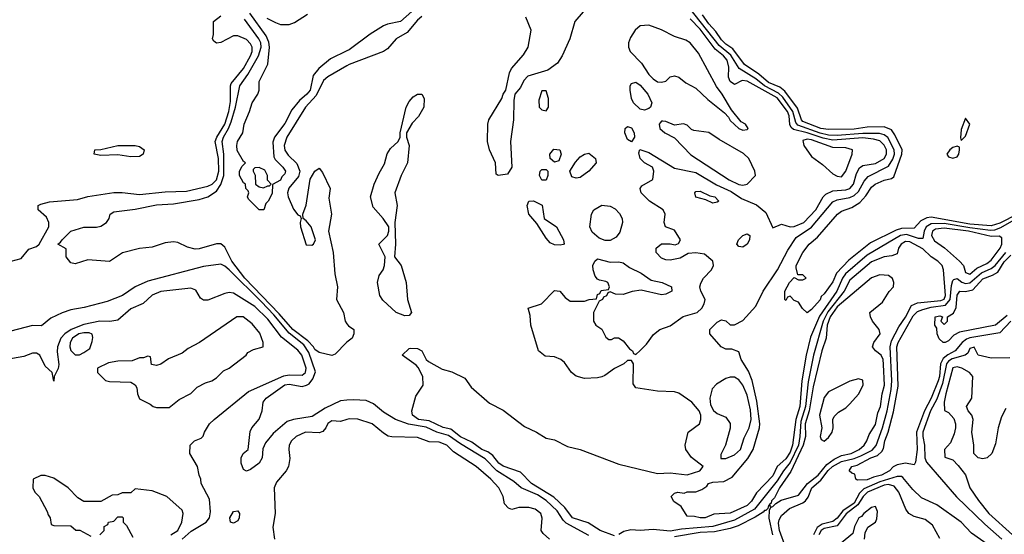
# Model space of a CAD drawing. Header units: inches. Extents: x 2380249 to 2585472, y 382747 to 546448.
# Tile 450 of 626: x 2508471 to 2513071, y 472213 to 474619. Entities that reach past the tile are written whole.
import ezdxf

# ---------------------------------------------------------------- set-up
doc = ezdxf.new("R2010")
doc.units = ezdxf.units.IN
doc.header["$MEASUREMENT"] = 0
doc.layers.add('C5407', color=7, linetype='Continuous')
doc.layers.add('C5417', color=7, linetype='Continuous')

msp = doc.modelspace()

# ---------------------------------------------------------------- linework, layer by layer
at = {"layer": 'C5407', "color": 4}
for points, elevation in [([(2508430.9, 473489.1), (2508477.8, 473502.2), (2508513.8, 473546.2), (2508550, 473558), (2508562, 473570), (2508606.6, 473650), (2508606.6, 473670), (2508595.9, 473695.9), (2508558, 473730), (2508558, 473750), (2508570, 473756), (2508610, 473766.8), (2508741.2, 473778.8), (2508790, 473792.7), (2508910, 473810.4), (2508950, 473810.4), (2509030, 473801.3), (2509150, 473813.4), (2509250, 473817.4), (2509350, 473840.3), (2509370, 473849), (2509390, 473870.4), (2509400.6, 473910), (2509399.9, 473970), (2509383.5, 474050), (2509391.5, 474070), (2509429.8, 474130), (2509447.5, 474190), (2509456.2, 474236.2), (2509456, 474310), (2509459.5, 474320.5), (2509517.1, 474390), (2509549.8, 474450), (2509556.4, 474470), (2509556.4, 474490), (2509550, 474506), (2509530, 474526.6), (2509490, 474543.7), (2509470, 474543.7), (2509410, 474512.3), (2509389.7, 474509.7), (2509378, 474518), (2509372.3, 474530), (2509377, 474550), (2509376, 474610), (2509410, 474637.3)], 16), ([(2510000, 474473.2), (2509923.5, 474436.5), (2509869.1, 474390.9), (2509841.8, 474358.2), (2509828.5, 474290), (2509813.1, 474270), (2509778.4, 474241.6), (2509742.8, 474197.3), (2509710, 474133.2), (2509660.7, 474070), (2509653.2, 474046.8), (2509658, 473978), (2509664.9, 473964.9), (2509701, 473930), (2509713.4, 473910), (2509710, 473898), (2509696.3, 473883.7), (2509690, 473869.2), (2509652, 473848), (2509650, 473806), (2509632, 473770), (2509621, 473759), (2509612, 473730), (2509589.1, 473729.1), (2509540.2, 473780.2), (2509535.3, 473790), (2509542, 473810), (2509539, 473819), (2509528, 473830), (2509526, 473850), (2509516.4, 473856.4), (2509498, 473890), (2509498, 473910), (2509510, 473934), (2509526, 473950), (2509516.4, 473956.4), (2509487, 474007), (2509486, 474030), (2509489.2, 474050), (2509514, 474090), (2509519, 474130), (2509545.2, 474190), (2509557.2, 474230), (2509584, 474270), (2509589, 474290), (2509589.3, 474330), (2509629.6, 474410.4), (2509638.3, 474490), (2509634.3, 474514.3), (2509622.8, 474542.8), (2509546.6, 474650)], 8), ([(2509625.8, 474625.8), (2509665.3, 474605.2), (2509690, 474596.5), (2509730, 474596.5), (2509754.5, 474605.5), (2509815.7, 474644.3)], 8), ([(2510000, 473111.5), (2509998, 473110), (2509945.4, 473054.6), (2509930, 473048.7), (2509870, 473062), (2509850, 473077.2), (2509844.2, 473090), (2509817, 473117), (2509746.4, 473170), (2509683.6, 473243.6), (2509522.9, 473410), (2509462.7, 473490), (2509430, 473555.1), (2509410, 473571.5), (2509390, 473571.5), (2509310, 473547), (2509290, 473545.6), (2509255.2, 473555.2), (2509210, 473577.6), (2509190, 473580.7), (2509150, 473576.2), (2509090, 473555.1), (2509030, 473549.4), (2508950.5, 473529.5), (2508890, 473488.7), (2508790, 473496), (2508730, 473477.2), (2508710, 473482), (2508688.7, 473510), (2508688, 473548), (2508649, 473570), (2508662, 473578), (2508668.7, 473590), (2508710, 473630.6), (2508770, 473648), (2508830, 473648), (2508850, 473654), (2508876, 473670), (2508889.5, 473690), (2508894, 473710), (2508910, 473720.7), (2509010, 473733.4), (2509110, 473753.1), (2509190, 473757.4), (2509310, 473778.5), (2509350, 473790.2), (2509390, 473817.4), (2509411.2, 473848.8), (2509425.2, 473890), (2509424.7, 473990), (2509417, 474050), (2509423.2, 474070), (2509447.1, 474110), (2509458.8, 474141.2), (2509479.5, 474210), (2509498.7, 474310), (2509537, 474363), (2509587.1, 474450), (2509598.5, 474490), (2509597, 474510), (2509588.8, 474530), (2509521, 474621)], 12), ([(2510000, 474403.3), (2509910, 474352), (2509890, 474335.1), (2509856.2, 474263.8), (2509806.7, 474210), (2509719, 474070), (2509707.1, 474030), (2509709.4, 474009.4), (2509724.7, 473984.7), (2509765.8, 473945.8), (2509779.5, 473910), (2509774.1, 473885.9), (2509728.7, 473831.3), (2509721.5, 473810), (2509725.3, 473790), (2509750, 473733.4), (2509770, 473706), (2509782, 473702), (2509786, 473690), (2509780.7, 473670), (2509782.4, 473650), (2509810, 473565.5), (2509836.2, 473563.8), (2509844, 473570), (2509852.7, 473590), (2509832.3, 473650), (2509810, 473679), (2509795.3, 473690), (2509793.2, 473710), (2509810, 473752), (2509827.5, 473872.5), (2509850, 473911.3), (2509870, 473924.7), (2509884.9, 473904.9), (2509920.7, 473830), (2509915.9, 473784.1), (2509928.4, 473710), (2509914.4, 473630), (2509934.9, 473530), (2509944, 473430), (2509956.3, 473370), (2509951, 473310), (2509984, 473250), (2509991.3, 473210), (2510000, 473197.4)], 12), ([(2510000, 472839.2), (2509970, 472836.4), (2509897.7, 472802.3), (2509836.7, 472763.3), (2509750.2, 472749.8), (2509720.5, 472739.5), (2509655.3, 472684.8), (2509619.5, 472640.5), (2509607.3, 472612.7), (2509604, 472570), (2509590, 472546), (2509550, 472515.3), (2509530, 472508.7), (2509516.4, 472516.4), (2509505.6, 472545.6), (2509506, 472570), (2509515.3, 472590), (2509539, 472610), (2509547.1, 472692.9), (2509555.1, 472710), (2509589.7, 472750.3), (2509604.2, 472790), (2509608.5, 472830), (2509622.6, 472850), (2509710, 472911.8), (2509730, 472915.4), (2509790, 472904.5), (2509810.7, 472909.3), (2509823.3, 472916.7), (2509841.1, 472938.9), (2509852.7, 472972.7), (2509822.4, 473062.4), (2509798.3, 473098.3), (2509730, 473152.6), (2509658.9, 473238.9), (2509600.3, 473300.3), (2509450, 473448.5), (2509430, 473466.3), (2509410, 473476.3), (2509330, 473465.4), (2509070, 473396.9), (2509010.8, 473370), (2508951.3, 473330), (2508879.3, 473300.7), (2508772.9, 473272.9), (2508710, 473262.9), (2508670, 473247.6), (2508616.4, 473223.6), (2508573, 473187), (2508530, 473189.6), (2508430, 473162.9)], 16), ([(2509230, 472189.3), (2509272.6, 472227.4), (2509341.7, 472270), (2509357.3, 472290), (2509362.9, 472317.1), (2509357.2, 472377.2), (2509318, 472450), (2509317.2, 472470), (2509308.7, 472490), (2509302, 472530), (2509266, 472590), (2509268, 472630), (2509288, 472650), (2509318, 472662), (2509328.7, 472671.3), (2509334, 472690), (2509358, 472730), (2509379.5, 472750), (2509539.8, 472880.2), (2509705.6, 472954.4), (2509730, 472958.3), (2509790, 472956.8), (2509806.6, 472970), (2509809, 472990), (2509789.8, 473050), (2509770, 473074.1), (2509694.3, 473134.3), (2509630, 473218.6), (2509570, 473278.2), (2509470, 473339.8), (2509450, 473342.7), (2509430, 473338.7), (2509350, 473307.6), (2509330, 473307), (2509316, 473316), (2509293.8, 473353.8), (2509270, 473363.7), (2509130, 473347.4), (2509089.6, 473330.4), (2509048.3, 473291.7), (2508990, 473266.2), (2508930, 473214), (2508891.7, 473208.3), (2508844.7, 473210), (2508770, 473193.2), (2508711.8, 473170), (2508682, 473150), (2508663.2, 473130), (2508647.3, 473090), (2508645.8, 473065.8), (2508653.5, 473006.5), (2508650, 472988), (2508631.3, 472950), (2508630, 472928), (2508622, 472970), (2508590, 472999), (2508565.2, 473050), (2508550, 473059.5), (2508530, 473059.6), (2508490, 473043.6), (2508410.8, 473030)], 24), ([(2510000, 472749.9), (2509970, 472740.7), (2509930, 472742.9), (2509910, 472731.5), (2509901.3, 472710), (2509886.8, 472693.2), (2509870, 472686.6), (2509806.8, 472690), (2509762.4, 472670), (2509741.3, 472650), (2509730.4, 472630), (2509728, 472610), (2509733, 472567), (2509727.3, 472530), (2509716, 472510), (2509670, 472457.2), (2509660.4, 472430), (2509664.9, 472310), (2509653.2, 472246.8), (2509661.6, 472190)], 24), ([(2509177.2, 472210), (2509209.2, 472230), (2509228.7, 472270), (2509235.3, 472310), (2509230, 472326), (2509158, 472390), (2509090, 472415.3), (2509010, 472426), (2508990, 472406), (2508950, 472406), (2508930, 472398), (2508903.6, 472396.4), (2508850, 472366), (2508770, 472366), (2508743.1, 472383.1), (2508698, 472430), (2508630, 472475.3), (2508590, 472488), (2508570, 472488), (2508534, 472470), (2508532, 472430), (2508542, 472410), (2508562, 472390), (2508599.6, 472319.6), (2508603.6, 472303.6), (2508614, 472290), (2508618, 472258), (2508630, 472254), (2508710, 472252), (2508732.7, 472232.7), (2508751.6, 472231.6), (2508803.6, 472203.6)], 28), ([(2508846, 472210), (2508866, 472230), (2508866, 472250), (2508882, 472258), (2508886, 472270), (2508910, 472274), (2508930, 472294), (2508950, 472294), (2508954, 472290), (2508954, 472270), (2508970, 472254), (2508999.6, 472199.6)], 28)]:
    msp.add_lwpolyline(points, dxfattribs=dict(at, elevation=elevation))
for points, elevation in [([(2508990, 473977.7), (2508930, 473987.3), (2508850, 473983.5), (2508819, 473990), (2508822, 474010), (2508850, 474011.5), (2508930, 474030.2), (2509010, 474030.2), (2509030, 474026.4), (2509053, 474010), (2509048, 473990), (2509030, 473978.9)], 16), ([(2509590, 473928), (2509570, 473926), (2509562, 473918), (2509562, 473910), (2509571.3, 473891.3), (2509572, 473850), (2509590, 473838), (2509610, 473832), (2509630, 473842), (2509638, 473842), (2509646, 473850), (2509628.4, 473868.4), (2509628, 473890), (2509616, 473916)], 8), ([(2509515.3, 473230), (2509484.7, 473230), (2509310.6, 473109.4), (2509258, 473082), (2509230, 473059), (2509166.8, 473033.2), (2509130, 473008.7), (2509110, 473002), (2509087.3, 473007.3), (2509082, 473042), (2509070, 473046), (2509050, 473038), (2509030, 473038), (2508996.9, 473023.1), (2508930, 473022), (2508885.4, 473014.6), (2508834, 472990), (2508834, 472970), (2508871.1, 472931.1), (2508890, 472926.8), (2508990, 472924.7), (2509010, 472912), (2509018, 472898), (2509021, 472870), (2509030, 472846.8), (2509081, 472821), (2509094, 472810), (2509110, 472806), (2509170, 472806), (2509216.5, 472843.5), (2509270, 472871.3), (2509299.5, 472900.5), (2509338.9, 472921.1), (2509368, 472930), (2509390, 472944), (2509422.7, 472977.3), (2509449, 472990), (2509529, 473050), (2509536.6, 473063.4), (2509563.3, 473076.7), (2509608.7, 473090), (2509609, 473110), (2509592.9, 473152.9), (2509557.5, 473197.5)], 28), ([(2508770, 473155.4), (2508747.7, 473150), (2508718, 473130), (2508706.4, 473110), (2508704.9, 473090), (2508710, 473072), (2508730, 473052), (2508750, 473052), (2508770, 473062), (2508799, 473081), (2508810, 473114), (2508812.7, 473132.7), (2508809.1, 473149.1), (2508795.1, 473155.1)], 28), ([(2509470, 472264.5), (2509455.3, 472270), (2509452.7, 472290), (2509470, 472318.8), (2509490, 472322.8), (2509498, 472310), (2509497, 472290), (2509490, 472276)], 16)]:
    msp.add_lwpolyline(points, close=True, dxfattribs=dict(at, elevation=elevation))
at = {"layer": 'C5417', "color": 4}
for points, elevation in [([(2510302.5, 474657.4), (2510250, 474609.7), (2510190, 474598), (2510170, 474589.6), (2510108.4, 474551.6), (2510010, 474478), (2510000, 474473.2)], 8), ([(2511104, 474656), (2511063.8, 474610), (2511040.5, 474530), (2511005.7, 474450), (2510984.1, 474415.9), (2510937.8, 474382.2), (2510844.9, 474355.1), (2510825.5, 474334.5), (2510810, 474302), (2510784.7, 474270), (2510778.8, 474241.2), (2510778, 474150), (2510764, 474050), (2510770.6, 473930), (2510750, 473897.2), (2510706, 473890), (2510696.4, 473896.4), (2510693.2, 473950), (2510665.1, 474010), (2510656.2, 474050), (2510658.4, 474130), (2510662.9, 474150), (2510724, 474250), (2510729, 474270), (2510742, 474290), (2510759, 474370), (2510769, 474390), (2510825.4, 474454.6), (2510846.6, 474490), (2510860.7, 474570), (2510835.3, 474630)], 12), ([(2513155.7, 473704.3), (2513053.8, 473646.2), (2513024.6, 473635.4), (2513006.3, 473633.7), (2512910, 473645.8), (2512790, 473665.6), (2512730, 473665), (2512705.8, 473650), (2512696.3, 473630), (2512690, 473595.1), (2512670, 473596.1), (2512614, 473614), (2512586.7, 473610), (2512430, 473518.2), (2512328.4, 473430), (2512315, 473410), (2512289.3, 473350), (2512207.7, 473232.3), (2512166, 473134), (2512145, 473050), (2512124.5, 472930), (2512115.5, 472810), (2512096.6, 472750), (2512081.6, 472630), (2512070, 472596.9), (2512050, 472566), (2512010.2, 472529.8), (2511990, 472486.6), (2511912.8, 472407.2), (2511890, 472368), (2511870, 472347.4), (2511790, 472311.8), (2511713.7, 472306.3), (2511674, 472290), (2511650, 472289.6), (2511623.6, 472296.4), (2511590, 472298), (2511562, 472342), (2511526.8, 472366.8), (2511515.3, 472390), (2511530, 472404.7), (2511546, 472410), (2511575.3, 472404.7), (2511590, 472410.8), (2511630, 472411.3), (2511658, 472422), (2511682, 472438), (2511688.7, 472450), (2511710, 472456.3), (2511760.2, 472459.8), (2511799.5, 472480.5), (2511872.3, 472567.7), (2511898.4, 472610), (2511927.2, 472710), (2511928.7, 472730), (2511914.6, 472834.6), (2511892.3, 472932.3), (2511875.8, 472975.8), (2511841.2, 473030), (2511830, 473066), (2511798, 473078), (2511770, 473079), (2511748.7, 473090), (2511695.3, 473150), (2511695.3, 473170), (2511730, 473204.7), (2511750, 473216), (2511770, 473211.3), (2511790, 473192), (2511810, 473192), (2511850, 473212), (2511910, 473279.1), (2511944.7, 473350), (2512011.5, 473448.5), (2512059, 473541), (2512098.9, 473601.1), (2512170.6, 473649.4), (2512270, 473767), (2512290, 473776.5), (2512350, 473788), (2512370, 473796.9), (2512390, 473814.9), (2512415.9, 473864.1), (2512434.2, 473885.8), (2512530, 473933.4), (2512550, 473966.4), (2512557.3, 473990), (2512556.5, 474010), (2512527.4, 474067.4), (2512510, 474081.1), (2512487.2, 474087.2), (2512410, 474086.9), (2512290, 474077.3), (2512250, 474079.4), (2512210, 474087.6), (2512106, 474126), (2512097.8, 474137.8), (2512083, 474190), (2512036.3, 474256.3), (2512015.8, 474275.8), (2511950.8, 474310), (2511910, 474341.6), (2511832, 474390), (2511792.9, 474452.9), (2511738.3, 474498.3), (2511596.7, 474676.7)], 8), ([(2513132.6, 473710), (2513050, 473667.6), (2513010, 473654.5), (2512910, 473663), (2512730, 473695), (2512708.4, 473691.6), (2512681.7, 473678.3), (2512650, 473644), (2512590, 473642), (2512565.4, 473634.6), (2512445.2, 473574.8), (2512344.8, 473495.2), (2512286.6, 473433.4), (2512270, 473393.2), (2512230, 473337.2), (2512215.2, 473324.8), (2512210, 473309.4), (2512170, 473264), (2512150, 473248.7), (2512128.9, 473268.9), (2512110, 473298), (2512090, 473306), (2512070, 473326), (2512058, 473322), (2512050, 473306), (2512046, 473310), (2512046, 473350), (2512068, 473390), (2512090, 473414), (2512110, 473402), (2512130, 473402), (2512146, 473410), (2512130, 473426), (2512106, 473426), (2512098, 473458), (2512099, 473470), (2512129.3, 473530), (2512159.3, 473570), (2512197.6, 473602.4), (2512292, 473710), (2512310, 473723.1), (2512358.9, 473741.1), (2512396, 473764), (2512424, 473796), (2512450, 473835.8), (2512467.3, 473850), (2512510, 473868.5), (2512543.5, 473876.5), (2512555.2, 473884.8), (2512592, 473990), (2512593.3, 474010), (2512560.3, 474080.3), (2512544, 474104), (2512510, 474118.5), (2512430, 474115.6), (2512370, 474106.5), (2512250, 474104.7), (2512213.2, 474110), (2512130, 474142.8), (2512122.8, 474150), (2512105.3, 474205.3), (2512045, 474285), (2512022.7, 474302.7), (2511970, 474325.8), (2511924.8, 474364.8), (2511857.4, 474410), (2511803.2, 474483.2), (2511770, 474503.8), (2511750, 474524.4), (2511723.7, 474563.7), (2511690, 474599.1), (2511660.8, 474640.8)], 4), ([(2510350, 474633.3), (2510330, 474617), (2510281.2, 474558.8), (2510230.4, 474529.6), (2510190, 474482.7), (2510171, 474470), (2510010.6, 474409.4), (2510000, 474403.3)], 12), ([(2511250, 472205.4), (2511182.7, 472230), (2511126.3, 472266.3), (2511053.2, 472290), (2511018.2, 472338.2), (2510965.8, 472385.8), (2510862, 472450), (2510810, 472503.7), (2510730, 472532), (2510710, 472545.6), (2510681.4, 472581.4), (2510658.3, 472598.3), (2510629.6, 472610), (2510583.3, 472643.3), (2510530, 472668.8), (2510484.8, 472704.8), (2510450, 472712.7), (2510383.5, 472743.5), (2510334, 472750), (2510306.6, 472770), (2510303.7, 472790), (2510322, 472858), (2510355.3, 472910), (2510354, 472950), (2510332.9, 472992.9), (2510323.2, 473003.2), (2510258, 473050), (2510290, 473082), (2510296.4, 473083.6), (2510330, 473081), (2510350, 473070.7), (2510370.6, 473030.6), (2510380.5, 473020.5), (2510444.9, 472984.9), (2510490, 472973), (2510550, 472942), (2510580.9, 472900.9), (2510665.1, 472825.1), (2510730, 472792.4), (2510830, 472716.3), (2510886, 472690), (2510930, 472661.6), (2510970, 472654.4), (2511030, 472623.1), (2511090, 472608.5), (2511270, 472541.3), (2511450, 472497), (2511510, 472499.5), (2511590, 472490.4), (2511649, 472510), (2511664, 472530), (2511610, 472572), (2511582.9, 472610), (2511580.7, 472630), (2511594.5, 472690), (2511647, 472730), (2511653.6, 472750), (2511653.6, 472770), (2511646, 472790), (2511610.9, 472830.9), (2511550, 472873.2), (2511530, 472879), (2511450, 472881.2), (2511350, 472898), (2511336.4, 472916.4), (2511338, 473010), (2511330, 473026), (2511310, 473026), (2511294, 473010), (2511250, 472988), (2511205.4, 472954.6), (2511190.9, 472949.1), (2511170, 472944), (2511110, 472941.2), (2511070, 472952.7), (2511049.6, 472969.6), (2511016.2, 473016.2), (2510999, 473030), (2510970, 473042.7), (2510926, 473046), (2510895.3, 473070), (2510859.3, 473190), (2510855.5, 473235.5), (2510846, 473270), (2510909, 473291), (2510970, 473352), (2510994, 473350), (2511019.6, 473319.6), (2511042, 473302), (2511110, 473302), (2511131.3, 473311.3), (2511166, 473314), (2511170, 473334), (2511182, 473338), (2511187.3, 473352.7), (2511222, 473358), (2511226, 473370), (2511218, 473390), (2511210, 473395.3), (2511180.4, 473400.4), (2511170, 473406), (2511160.2, 473420.2), (2511149.5, 473449.5), (2511149.3, 473470), (2511157.2, 473490), (2511170, 473500.7), (2511230, 473485.5), (2511270, 473486.4), (2511290, 473481.3), (2511320.2, 473460.2), (2511373.8, 473433.8), (2511421.1, 473401.1), (2511472, 473390), (2511516, 473370), (2511518, 473350), (2511490, 473336), (2511470, 473332.3), (2511374.9, 473354.9), (2511332.3, 473347.7), (2511290, 473333.2), (2511255.3, 473335.3), (2511230, 473346), (2511218, 473342), (2511212, 473328), (2511198, 473322), (2511194, 473310), (2511178, 473302), (2511152, 473250), (2511152, 473210), (2511162, 473190), (2511191.1, 473171.1), (2511210, 473134), (2511223.6, 473123.6), (2511236.4, 473123.6), (2511250, 473132), (2511268.4, 473131.6), (2511290, 473118), (2511319.6, 473079.6), (2511334, 473070), (2511338, 473058), (2511350, 473054), (2511370, 473072), (2511398.6, 473101.4), (2511432.5, 473147.5), (2511462, 473170), (2511510, 473188.2), (2511570, 473230.8), (2511635.3, 473250), (2511657.2, 473270), (2511669.2, 473290), (2511673.2, 473310), (2511652.7, 473350), (2511649, 473370), (2511652.5, 473387.5), (2511665.2, 473410), (2511702.7, 473450), (2511712.7, 473470), (2511709.2, 473490), (2511670, 473522), (2511630, 473529.3), (2511594.4, 473525.6), (2511556.7, 473503.3), (2511510, 473495.1), (2511490, 473496), (2511470, 473503.7), (2511444, 473530), (2511444, 473550), (2511470, 473571), (2511510, 473571.3), (2511534, 473566), (2511548.4, 473571.6), (2511558, 473590), (2511530, 473635.3), (2511488.7, 473650), (2511481.2, 473670), (2511486, 473710), (2511477.2, 473730), (2511413.2, 473770), (2511374, 473810), (2511369, 473830), (2511378, 473842), (2511429, 473871), (2511434, 473910), (2511428, 473930), (2511389.5, 473949.5), (2511369.6, 473969.6), (2511363.1, 473996.9), (2511368.7, 474011.3), (2511410, 473997.3), (2511530, 473924.9), (2511630, 473904.2), (2511726, 473846), (2511795.1, 473815.1), (2511842.9, 473782.9), (2511913.4, 473753.4), (2511956.9, 473716.9), (2511990, 473646), (2512030, 473662.8), (2512070, 473650.4), (2512090, 473651.8), (2512134.7, 473670), (2512190.5, 473729.5), (2512224.7, 473790), (2512236.8, 473803.2), (2512270, 473819), (2512330, 473822.6), (2512349.8, 473830.2), (2512366, 473850), (2512379.8, 473900.2), (2512394.2, 473925.8), (2512410, 473936.5), (2512470, 473947.1), (2512510, 473969), (2512520.3, 473990), (2512520.3, 474010), (2512510, 474032.8), (2512490, 474052.9), (2512460.6, 474060.6), (2512410, 474066), (2512270, 474056.2), (2512225, 474065), (2512150, 474090.4), (2512085.6, 474105.6), (2512074.7, 474114.7), (2512068.6, 474128.6), (2512065.7, 474170), (2512058.1, 474190), (2512010, 474253.3), (2511870, 474331.8), (2511845.7, 474334.3), (2511810, 474315.3), (2511790, 474329.2), (2511782.7, 474350), (2511783.3, 474396.7), (2511775.5, 474430), (2511758.5, 474450), (2511720.5, 474480.5), (2511650, 474575.1), (2511603, 474623)], 12), ([(2512049.7, 472150), (2512020.3, 472230), (2512015.4, 472264.6), (2512018.9, 472281.1), (2512030, 472300.4), (2512067.2, 472332.8), (2512130, 472359.6), (2512142.6, 472370), (2512153.9, 472386.1), (2512171.8, 472430), (2512214.4, 472465.6), (2512248.3, 472511.7), (2512268.8, 472530), (2512310, 472553.5), (2512370, 472566.7), (2512400.1, 472579.9), (2512453.1, 472606.9), (2512472.1, 472627.9), (2512502, 472710), (2512524.1, 472790), (2512542.7, 472890), (2512545.4, 472930), (2512537.1, 473090), (2512543.3, 473116.7), (2512577.5, 473182.5), (2512610, 473227.2), (2512637.8, 473282.2), (2512665.1, 473294.9), (2512774.3, 473305.7), (2512790, 473312.2), (2512797, 473330), (2512786.2, 473450), (2512780.4, 473470), (2512760.5, 473490), (2512729.3, 473509.3), (2512690, 473547.7), (2512630, 473580.8), (2512610, 473581), (2512588.7, 473570), (2512576.4, 473550), (2512570, 473524), (2512546, 473514), (2512510, 473509.7), (2512450, 473486.9), (2512350, 473401.6), (2512322.3, 473350), (2512246.7, 473253.3), (2512225.1, 473210), (2512179, 473050), (2512154.6, 472925.4), (2512142.1, 472810), (2512119.7, 472740.3), (2512116.4, 472670), (2512109.5, 472630), (2512070, 472548.7), (2512039.3, 472510), (2512010, 472462.4), (2511903.2, 472330), (2511810, 472279.4), (2511710, 472249.2), (2511563.6, 472236.4), (2511510, 472227), (2511430, 472235.3), (2511370, 472230.8), (2511326.5, 472233.5), (2511293.6, 472226.4), (2511270, 472211.6)], 12), ([(2513101.3, 473210), (2513050, 473155.1), (2512910, 473132.1), (2512894.4, 473125.6), (2512873.6, 473110), (2512841.7, 473070), (2512807.4, 473052.6), (2512785.5, 473034.5), (2512772.8, 473010), (2512768.5, 472950), (2512762.3, 472930), (2512730, 472849.7), (2512698.3, 472790), (2512661, 472690), (2512664.4, 472610), (2512656.4, 472550), (2512650, 472537.2), (2512610, 472544.7), (2512570, 472537.4), (2512552.2, 472527.8), (2512534, 472510), (2512497.3, 472490), (2512459.5, 472480.5), (2512430, 472466.9), (2512385.6, 472465.6), (2512378, 472470), (2512373.2, 472493.2), (2512358, 472498), (2512346, 472510), (2512359, 472530), (2512384.2, 472535.8), (2512447, 472570), (2512478.8, 472581.2), (2512499.4, 472600.6), (2512505.9, 472614.1), (2512512.6, 472650), (2512528, 472690), (2512553.9, 472786.1), (2512574.7, 472905.3), (2512569.1, 473090), (2512575.3, 473110), (2512645.1, 473234.9), (2512665.1, 473254.9), (2512690, 473264.3), (2512730, 473275), (2512796.3, 473283.7), (2512818.3, 473310), (2512824.7, 473375.3), (2512830, 473398.8), (2512835.3, 473404.7), (2512850, 473408.7), (2512872.2, 473392.2), (2512890, 473385.5), (2512910, 473388.6), (2512965.2, 473434.8), (2513010, 473455), (2513027.9, 473470), (2513077.5, 473530)], 8), ([(2513084.1, 473235.9), (2513030.1, 473189.9), (2512861.7, 473158.3), (2512835.9, 473144.1), (2512810, 473118), (2512794, 473110), (2512786, 473110), (2512767.3, 473127.3), (2512758, 473150), (2512756.4, 473176.4), (2512746, 473190), (2512748.7, 473230), (2512770, 473233.4), (2512782, 473230), (2512774, 473210), (2512790, 473194), (2512806, 473210), (2512806, 473230), (2512833.6, 473246.4), (2512846.3, 473273.7), (2512850, 473330.8), (2512863.7, 473350), (2512890, 473348.4), (2512923.6, 473356.4), (2512970, 473407.6), (2513016, 473424), (2513041, 473439), (2513070, 473486), (2513102, 473518)], 4), ([(2511989.8, 472210), (2511972.3, 472287.7), (2511974, 472326), (2511980.2, 472339.8), (2511990, 472342.8), (2512002.9, 472357.1), (2512027.8, 472372.2), (2512110, 472396), (2512150.8, 472450), (2512201.6, 472490), (2512241.1, 472538.9), (2512276.4, 472563.6), (2512310, 472581.7), (2512356, 472590), (2512393.3, 472610), (2512416.2, 472630), (2512429.4, 472650), (2512440.1, 472679.9), (2512470, 472726.8), (2512479.6, 472780.4), (2512492.4, 472810), (2512499.7, 472870), (2512510.8, 472910), (2512507.3, 473007.3), (2512505.1, 473030), (2512495.6, 473050), (2512469.3, 473070), (2512455.1, 473090), (2512460.9, 473110), (2512491.8, 473150), (2512487, 473170), (2512455.1, 473210), (2512445.6, 473230), (2512442.7, 473250), (2512501.2, 473298.8), (2512532.7, 473347.3), (2512554, 473370), (2512555.3, 473390), (2512548.9, 473408.9), (2512530, 473422), (2512490, 473426), (2512450, 473412), (2512290, 473276.8), (2512257.5, 473230), (2512243.6, 473190), (2512238.2, 473130), (2512218.8, 473070), (2512178.3, 472901.6), (2512158.9, 472790), (2512140.4, 472730), (2512141.7, 472670), (2512131.9, 472630), (2512072.9, 472507.1), (2512020.2, 472430), (2511996.7, 472383.3), (2511983.8, 472370), (2511982, 472358), (2511972, 472350), (2511978, 472342), (2511970, 472348), (2511966.2, 472333.8), (2511956.3, 472323.7), (2511950, 472323.7), (2511944.4, 472315.6), (2511906.9, 472293.1), (2511827, 472253), (2511790, 472240.3), (2511716.3, 472223.7), (2511650, 472220.9), (2511530, 472201.7)], 16), ([(2510000, 473197.4), (2510007.1, 473187.1), (2510032, 473170), (2510032, 473150), (2510024.7, 473130), (2510000, 473111.5)], 12), ([(2513097.6, 473037.6), (2513010, 473036.2), (2512948.7, 473050), (2512930, 473088), (2512910, 473082), (2512899.9, 473060.1), (2512887.7, 473050), (2512827.6, 473032.4), (2512810, 473022.2), (2512800.5, 473010), (2512782.3, 472917.7), (2512755.8, 472844.2), (2512726.1, 472790), (2512691.1, 472690), (2512690.2, 472670), (2512698.9, 472630), (2512700.2, 472570), (2512707.1, 472550), (2512848.4, 472388.4), (2512980.1, 472260.1), (2513059.5, 472190)], 12), ([(2513078.8, 472801.2), (2513057.5, 472762.5), (2513043, 472710), (2513030, 472635.3), (2513013.4, 472590), (2512991, 472570), (2512970, 472566), (2512949.5, 472569.5), (2512929.2, 472590), (2512929, 472630), (2512919.3, 472690), (2512925.2, 472750), (2512919, 472770), (2512902, 472790), (2512894, 472810), (2512919, 472850), (2512924, 472950), (2512909, 472970), (2512873.2, 472990), (2512850, 472995.4), (2512830, 472991.1), (2512797.4, 472870), (2512790.7, 472830.7), (2512791.6, 472791.6), (2512810, 472782), (2512834.8, 472754.8), (2512842.8, 472730), (2512842.8, 472710), (2512837.3, 472682.7), (2512819.8, 472640.2), (2512792, 472610), (2512792.7, 472572.7), (2512830, 472561), (2512855.2, 472535.2), (2512890, 472491.3), (2512910.4, 472430), (2512950, 472370.6), (2512999.3, 472310), (2513110, 472210.4)], 16), ([(2511130, 472207.2), (2511024.5, 472264.5), (2511010, 472279.1), (2510982, 472322), (2510931.3, 472371.3), (2510890, 472397.7), (2510814.3, 472430), (2510779.3, 472459.3), (2510699.8, 472510), (2510644.9, 472564.9), (2510530, 472635.4), (2510474.9, 472674.9), (2510419.7, 472690), (2510370, 472713.2), (2510287, 472727), (2510227, 472750), (2510170, 472783.5), (2510123.3, 472823.3), (2510090, 472838.9), (2510030, 472842), (2510000, 472839.2)], 16), ([(2510946, 472190), (2510916.4, 472216.4), (2510908, 472230), (2510911.9, 472288.1), (2510906, 472310), (2510879, 472330), (2510850, 472338.3), (2510802.4, 472337.6), (2510770, 472328), (2510754.6, 472334.6), (2510735.3, 472355.3), (2510729, 472390), (2510709.4, 472430), (2510672.2, 472470), (2510603.5, 472530), (2510498, 472598), (2510466.6, 472630), (2510430, 472642.9), (2510384.5, 472644.5), (2510330, 472666), (2510210, 472667.8), (2510192.1, 472672.1), (2510170, 472685.1), (2510118, 472730), (2510050, 472751.2), (2510010, 472753), (2510000, 472749.9)], 24), ([(2513058.8, 472118.8), (2512917.4, 472217.4), (2512869.4, 472270), (2512756, 472350), (2512683.5, 472383.5), (2512643, 472423), (2512597.7, 472477.7), (2512590, 472482.9), (2512570, 472482.6), (2512490, 472457.9), (2512415.4, 472424.6), (2512395.2, 472404.8), (2512370, 472357.8), (2512316.9, 472323.1), (2512290, 472287.7), (2512270, 472272.5), (2512219.5, 472260.5), (2512196.1, 472243.9), (2512179.8, 472210)], 12), ([(2512770, 472193.2), (2512735.1, 472255.1), (2512701.8, 472281.8), (2512650, 472295.4), (2512624.2, 472310), (2512611.5, 472330), (2512577.7, 472410), (2512557.2, 472437.2), (2512530, 472446.3), (2512510, 472443.2), (2512432.3, 472410), (2512412.1, 472390), (2512387.3, 472350), (2512331.9, 472308.1), (2512290, 472252.8), (2512230, 472240.2), (2512216.1, 472230), (2512204.7, 472210)], 16), ([(2512418, 472190), (2512420.4, 472219.6), (2512434, 472246), (2512468.7, 472270), (2512474.8, 472285.2), (2512478.6, 472318.6), (2512470, 472342), (2512450, 472338), (2512414, 472310), (2512403.6, 472296.4), (2512390.8, 472290), (2512371.3, 472250), (2512364, 472216), (2512308.7, 472171.3)], 24)]:
    msp.add_lwpolyline(points, dxfattribs=dict(at, elevation=elevation))
for points, elevation in [([(2511410, 474593.3), (2511370.5, 474589.5), (2511346.8, 474570), (2511324.5, 474535.5), (2511314.8, 474510), (2511314.8, 474490), (2511322.8, 474470), (2511375.3, 474415.3), (2511410, 474362), (2511430, 474342), (2511450, 474327.7), (2511470, 474326.8), (2511490, 474331), (2511510, 474351), (2511530, 474356), (2511550, 474350.8), (2511583.1, 474323.1), (2511630, 474298.8), (2511685.5, 474245.5), (2511763.8, 474183.8), (2511782.5, 474162.5), (2511790, 474146.8), (2511831.3, 474110), (2511850, 474102), (2511870, 474106), (2511874, 474110), (2511861.2, 474130), (2511841.6, 474141.6), (2511796.6, 474196.6), (2511753.6, 474270), (2511725.7, 474305.7), (2511642.7, 474462.7), (2511603.7, 474510), (2511583.1, 474523.1), (2511530, 474539.7), (2511470, 474571.3)], 16), ([(2511390, 474195.6), (2511370, 474200.7), (2511338.4, 474230), (2511329.6, 474250), (2511322.9, 474290), (2511323.7, 474310), (2511330, 474321), (2511350, 474326.8), (2511370, 474313.4), (2511406, 474270), (2511423.8, 474230), (2511418, 474210), (2511410, 474202.9)], 12), ([(2510270, 473234), (2510229.1, 473249.1), (2510167.5, 473307.5), (2510153.2, 473330), (2510142.7, 473390), (2510150, 473422), (2510168.7, 473450), (2510175.3, 473470), (2510178, 473510), (2510149, 473570), (2510189, 473610), (2510195.3, 473630), (2510195.3, 473650), (2510169.2, 473690), (2510122.9, 473742.9), (2510109.5, 473790), (2510127, 473850), (2510150, 473901), (2510175.8, 473944.2), (2510188.1, 473991.9), (2510203.8, 474016.2), (2510239, 474050), (2510249, 474070), (2510249.2, 474090), (2510276, 474210), (2510290, 474236), (2510310, 474258.8), (2510330, 474271), (2510350, 474271.3), (2510361, 474250), (2510358.8, 474210), (2510334.6, 474165.4), (2510304.5, 474135.5), (2510278, 474090), (2510278, 474070), (2510290.5, 474030), (2510283, 473950), (2510253.4, 473890), (2510223.8, 473810), (2510233.7, 473750), (2510222.8, 473670), (2510226.8, 473570), (2510222, 473510), (2510253.4, 473470), (2510276.4, 473390), (2510282.8, 473310), (2510301, 473250), (2510290, 473235.3)], 12), ([(2510930, 474286), (2510910, 474286), (2510896.9, 474243.1), (2510898, 474210), (2510910, 474198), (2510930, 474192), (2510942, 474210), (2510942, 474250)], 16), ([(2511476, 474144), (2511470, 474144), (2511463.4, 474136.6), (2511458.8, 474130), (2511461, 474110), (2511484.7, 474090), (2511530, 474066.8), (2511606.7, 473986.7), (2511784.9, 473870), (2511830, 473848.7), (2511850, 473845.5), (2511869.5, 473850.5), (2511908.7, 473890), (2511905.2, 473910), (2511877.6, 473970), (2511853, 473993), (2511738.3, 474058.3), (2511690, 474092), (2511620.7, 474100.7), (2511610, 474105.2), (2511590, 474125.2), (2511571.6, 474131.6), (2511530, 474126), (2511490, 474142.7)], 16), ([(2512890, 474159), (2512870, 474106), (2512866.4, 474066.4), (2512870, 474054), (2512890, 474074), (2512909.2, 474130)], 4), ([(2511330, 474048), (2511310, 474059), (2511298, 474090), (2511299, 474110), (2511310, 474118.8), (2511330, 474113.4), (2511342, 474090), (2511342.8, 474070)], 12), ([(2512150, 474059.7), (2512130, 474054), (2512134.9, 474030), (2512170, 473979.1), (2512222, 473942), (2512270, 473898.8), (2512290, 473887.7), (2512310, 473884), (2512330, 473911.3), (2512360.9, 473990), (2512362, 474010), (2512330, 474019.6), (2512270, 474021.3), (2512170, 474056.5)], 16), ([(2510970, 473952.7), (2510949.5, 473969.5), (2510947, 473990), (2510966.2, 474013.8), (2510994.9, 474010), (2511001.3, 473990), (2510990, 473959.3)], 12), ([(2511070, 473878), (2511050, 473884), (2511040.9, 473910), (2511067.6, 473952.4), (2511090, 473978), (2511110, 473990.7), (2511130, 473994), (2511161, 473970), (2511164.7, 473950), (2511130.7, 473910), (2511090, 473881.6)], 12), ([(2512850, 474028), (2512830, 474021.2), (2512816, 474010), (2512802.8, 473990), (2512810, 473978), (2512830, 473971.3), (2512850, 473978), (2512859, 473990), (2512862, 474010), (2512862, 474022)], 4), ([(2510930, 473868), (2510910, 473868.7), (2510899, 473890), (2510902, 473910), (2510910, 473918), (2510930, 473918), (2510938, 473910), (2510938, 473890)], 12), ([(2511710, 473761.2), (2511676.5, 473776.5), (2511630, 473789.4), (2511625.2, 473810), (2511630, 473814.8), (2511650, 473817.3), (2511695.2, 473795.2), (2511718, 473790), (2511738, 473770), (2511730, 473765.2)], 8), ([(2510996, 473564), (2510970, 473566.6), (2510950, 473576), (2510930, 473597.2), (2510886.3, 473666.3), (2510849.4, 473710), (2510841.2, 473750), (2510849.2, 473770.8), (2510871.1, 473771.1), (2510911.3, 473751.3), (2510922, 473690), (2510978.8, 473650), (2511011.3, 473590), (2511014, 473570), (2511010, 473568)], 12), ([(2511206.8, 473586.8), (2511178, 473598), (2511145.2, 473625.2), (2511134, 473650), (2511142, 473710), (2511154, 473730), (2511190, 473752), (2511230, 473747), (2511253.7, 473733.7), (2511273.3, 473713.3), (2511286, 473690), (2511288, 473670), (2511274.2, 473625.8), (2511257.4, 473602.6), (2511230, 473587)], 12), ([(2512790, 473644.5), (2512750, 473638.9), (2512736, 473630), (2512731.4, 473610), (2512745.3, 473585.3), (2512791.8, 473551.8), (2512862.4, 473490), (2512880.4, 473470), (2512890, 473436), (2512910, 473428.9), (2512943.3, 473456.7), (2512990, 473479), (2513010, 473494), (2513052.4, 473550), (2513059.7, 473570), (2513059.6, 473599.6), (2513046.6, 473606.6), (2513010, 473605.4), (2512903.7, 473630)], 12), ([(2511850, 473555.3), (2511830, 473558), (2511822, 473570), (2511829, 473590), (2511848.7, 473610), (2511870, 473618), (2511882, 473610), (2511881, 473590), (2511870, 473568.7)], 8), ([(2511810, 472947), (2511790, 472947), (2511770, 472940.9), (2511725.7, 472914.3), (2511706.4, 472893.6), (2511695.3, 472850), (2511698.7, 472818.7), (2511712.1, 472792.1), (2511730, 472778), (2511770, 472760.7), (2511790.4, 472730.4), (2511790.4, 472709.6), (2511767.7, 472630), (2511746.4, 472586.4), (2511747.1, 472567.1), (2511770, 472567.7), (2511810, 472583.8), (2511838.7, 472610), (2511856.2, 472663.8), (2511878.3, 472710), (2511888.3, 472750), (2511885.9, 472794.1), (2511870, 472863.7), (2511850, 472909.5), (2511830, 472934.5)], 12), ([(2512390, 472939.5), (2512350, 472929.4), (2512250, 472879.5), (2512230, 472852.3), (2512208.2, 472770), (2512218.4, 472710), (2512210.8, 472670), (2512215.3, 472655.3), (2512230, 472647.7), (2512250, 472664.9), (2512267, 472690), (2512271.3, 472710), (2512269.2, 472750), (2512276.2, 472763.8), (2512295.9, 472784.1), (2512330, 472804.4), (2512350, 472822.4), (2512390, 472868.4), (2512411.2, 472910), (2512410, 472934)], 24)]:
    msp.add_lwpolyline(points, close=True, dxfattribs=dict(at, elevation=elevation))

doc.saveas('drawing.dxf')
